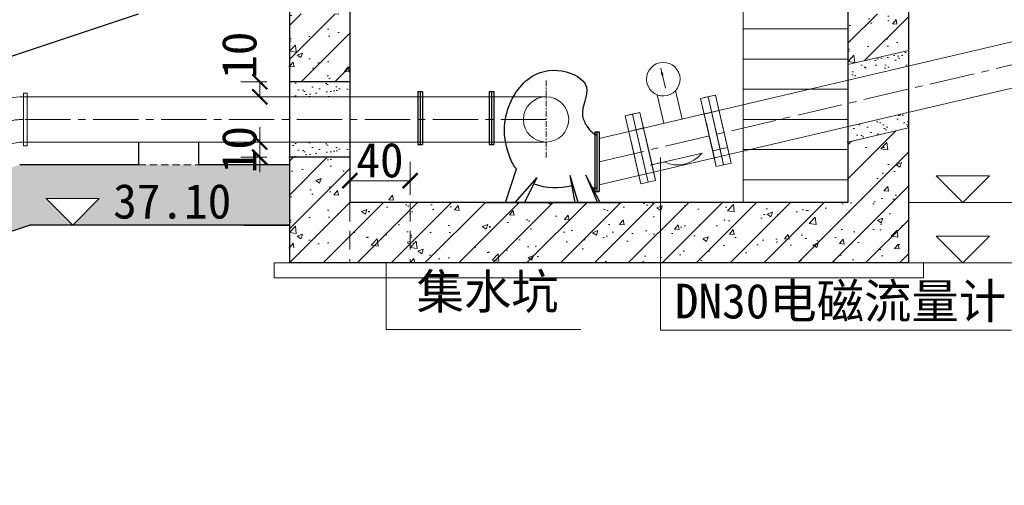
# Model space of a CAD drawing. Extents: x -27255 to 1448651, y 31034 to 8081248.
# Tile 488 of 580: x 583672 to 583737, y 3868958 to 3868989. Entities that reach past the tile are written whole.
import ezdxf

# ---------------------------------------------------------------- set-up
doc = ezdxf.new("R2010")
doc.units = 0
doc.header["$PDMODE"] = 32
doc.header["$PDSIZE"] = 0.2
doc.linetypes.add('CENTER2', pattern=[1.125, 0.75, -0.125, 0.125, -0.125])
doc.linetypes.add('HIDDEN', pattern=[0.375, 0.25, -0.125])
doc.layers.get('0').update_dxf_attribs({"linetype": 'CONTINUOUS'})
doc.layers.get('Defpoints').update_dxf_attribs({"linetype": 'CONTINUOUS'})
for name, color, linetype, lineweight in [('0.09标注线', 3, 'CONTINUOUS', 9), ('0.13文字', 3, 'CONTINUOUS', 13), ('0.30粗线', 7, 'CONTINUOUS', 30), ('CLC', 6, 'CONTINUOUS', 18), ('中虚线', 8, 'HIDDEN', 15), ('新建路', 7, 'CONTINUOUS', 40), ('标注', 6, 'CONTINUOUS', 9), ('细', 6, 'CONTINUOUS', 5), ('细实线', 3, 'CONTINUOUS', 20)]:
    doc.layers.add(name, color=color, linetype=linetype, lineweight=lineweight)
doc.styles.add('-仿宋_GB2312', font='FangSong_GB2312.ttf')
doc.styles.get("Standard").update_dxf_attribs({"font": 'rs.shx', "bigfont": 'hztxt.shx'})
doc.dimstyles.get("Standard").update_dxf_attribs({"dimtxt": 0.18, "dimasz": 0.18, "dimexe": 0.18, "dimexo": 0.0625, "dimgap": 0.09, "dimtad": 0, "dimtih": 1, "dimtoh": 1, "dimdec": 4, "dimzin": 0, "dimdsep": 46, "dimtxsty": 'Standard', "dimcen": 0.09, "dimadec": 0, "dimazin": 0, "dimtfac": 1, "dimtdec": 4, "dimtofl": 0, "dimtmove": 0, "dimatfit": 3, "dimfxl": 1, "dimtolj": 1, "dimtzin": 0, "dimarcsym": 0})
doc.dimstyles.new('zzzz STANDARD', dxfattribs={"dimtxt": 2.3, "dimasz": 1, "dimexe": 1.25, "dimexo": 1.5, "dimgap": 0.2, "dimtad": 1, "dimdec": 0, "dimlfac": 10, "dimzin": 0, "dimdsep": 46, "dimtxsty": '-仿宋_GB2312', "dimblk": 'ARCHTICK', "dimcen": 0.09, "dimadec": 0, "dimazin": 0, "dimtfac": 1, "dimtdec": 0, "dimtix": 1, "dimtmove": 2, "dimatfit": 3, "dimfxl": 1.7, "dimfxlon": 1, "dimtolj": 1, "dimtzin": 0, "dimlwd": 9, "dimlwe": 9, "dimarcsym": 0})

# ---------------------------------------------------------------- blocks, each defined once
blk = doc.blocks.new('_ARCHTICK')
at = {"color": 0, "linetype": 'ByBlock', "const_width": 0.15}
blk.add_lwpolyline([(-0.5, -0.5), (0.5, 0.5)], dxfattribs=at)
blk = doc.blocks.new('*D1369')
at = {"layer": '0.13文字', "color": 0, "lineweight": 9}
for p, q in [((583688.083, 3868980.44), (583688.083, 3868981.44)), ((583688.543, 3868980.44), (583686.833, 3868980.44)), ((583688.083, 3868980.44), (583688.083, 3868979.44)), ((583688.543, 3868979.44), (583686.833, 3868979.44)), ((583688.083, 3868979.44), (583688.083, 3868978.44))]:
    blk.add_line(p, q, dxfattribs=at)
at = {"layer": 'Defpoints', "color": 0, "lineweight": 13}
for p in [(583690.043, 3868980.44), (583688.083, 3868979.44), (583690.043, 3868979.44)]:
    blk.add_point(p, dxfattribs=at)
at = {"layer": '0.13文字', "color": 0, "lineweight": 9}
for p, rotation in [((583688.083, 3868980.44), 270), ((583688.083, 3868979.44), 90)]:
    blk.add_blockref('_ARCHTICK', p, dxfattribs=dict(at, rotation=rotation))
at = {"layer": '0.13文字', "color": 0, "lineweight": 13, "insert": (583686.733, 3868979.94), "char_height": 2.3, "attachment_point": 5, "rotation": 90, "style": '-仿宋_GB2312'}
blk.add_mtext('\\A1;10', dxfattribs=at)
blk = doc.blocks.new('*D1373')
at = {"layer": '0.13文字', "color": 0, "lineweight": 9}
for p, q in [((583688.543, 3868984.44), (583686.833, 3868984.44)), ((583688.083, 3868984.44), (583688.083, 3868983.44)), ((583688.543, 3868983.44), (583686.833, 3868983.44))]:
    blk.add_line(p, q, dxfattribs=at)
at = {"layer": 'Defpoints', "color": 0, "lineweight": 13}
for p in [(583690.043, 3868984.44), (583688.083, 3868983.44), (583690.043, 3868983.44)]:
    blk.add_point(p, dxfattribs=at)
at = {"layer": '0.13文字', "color": 0, "lineweight": 9}
for p, rotation in [((583688.083, 3868984.44), 90), ((583688.083, 3868983.44), 270)]:
    blk.add_blockref('_ARCHTICK', p, dxfattribs=dict(at, rotation=rotation))
at = {"layer": '0.13文字', "color": 0, "lineweight": 13, "insert": (583686.733, 3868986.197), "char_height": 2.3, "attachment_point": 5, "rotation": 90, "style": '-仿宋_GB2312'}
blk.add_mtext('\\A1;10', dxfattribs=at)
blk = doc.blocks.new('A$C644D3DE4')
at = {"color": 3}
for points in [[(-0.15, 3.475), (0.15, 3.475)], [(-0.15, 3.475), (-0.15, -0.475)], [(0, 3.475), (0, -0.475)], [(0.15, 3.475), (0.15, -0.475)], [(-0.15, -0.475), (0.15, -0.475)]]:
    blk.add_lwpolyline(points, dxfattribs=at)
blk = doc.blocks.new('*D1375')
at = {"layer": '0.13文字', "color": 0, "lineweight": 9}
for p, q in [((583694.043, 3868976.94), (583694.043, 3868979.135)), ((583698.043, 3868976.94), (583698.043, 3868979.135)), ((583694.043, 3868977.885), (583698.043, 3868977.885))]:
    blk.add_line(p, q, dxfattribs=at)
at = {"layer": 'Defpoints', "color": 0, "lineweight": 13}
for p in [(583698.043, 3868977.885), (583694.043, 3868975.44), (583698.043, 3868975.44)]:
    blk.add_point(p, dxfattribs=at)
at = {"layer": '0.13文字', "color": 0, "lineweight": 9, "rotation": 180}
blk.add_blockref('_ARCHTICK', (583694.043, 3868977.885), dxfattribs=at)
at = {"layer": '0.13文字', "color": 0, "lineweight": 9}
blk.add_blockref('_ARCHTICK', (583698.043, 3868977.885), dxfattribs=at)
at = {"layer": '0.13文字', "color": 0, "lineweight": 13, "insert": (583696.043, 3868979.235), "char_height": 2.3, "attachment_point": 5, "style": '-仿宋_GB2312'}
blk.add_mtext('\\A1;40', dxfattribs=at)

msp = doc.modelspace()

# ---------------------------------------------------------------- hatches: boundary and pattern name
at = {"layer": '0.13文字', "lineweight": 13}
h = msp.add_hatch(dxfattribs=at)
h.set_pattern_fill('AR-CONC', color=256, scale=0.02, style=0)
h.set_pattern_definition([(50, (583690.0435, 3868985.44), (3.6437, -0.3188), [0.381, -4.191]), (355, (583690.0435, 3868985.44), (-0.7049, 3.8211), [0.3048, -3.3528]), (100.45, (583690.347, 3868985.4133), (2.9389, 3.5023), [0.3238, -3.5618]), (46.18, (583690.0435, 3868986.456), (5.4216, -0.841), [0.5715, -6.2865]), (96.64, (583690.4953, 3868986.386), (4.748, 4.9485), [0.4857, -5.3427]), (351.18, (583690.0435, 3868986.456), (4.748, 4.9485), [0.4572, -5.0292]), (21, (583690.5515, 3868986.202), (3.0323, -2.0453), [0.381, -4.191]), (326, (583690.5515, 3868986.202), (1.236, 3.6838), [0.3048, -3.3528]), (71.45, (583690.804, 3868986.0315), (4.2683, 1.6385), [0.3238, -3.5618]), (37.5, (583690.0435, 3868985.4399), (0.06177, 1.6911), [0, -3.31216, 0, -3.4036, 0, -3.3655]), (7.5, (583690.0435, 3868985.4399), (1.3364, 2.0036), [0, -1.94056, 0, -3.23596, 0, -1.2827]), (327.5, (583688.9106, 3868985.4399), (2.7118, -0.11457), [0, -1.27, 0, -3.9624, 0, -5.2578]), (317.5, (583688.4026, 3868985.44), (2.9626, 0.5085), [0, -1.651, 0, -2.63144, 0, -3.7338])])
h.paths.add_polyline_path([(583690.04347, 3868988.9399), (583690.04347, 3868984.4399), (583694.04347, 3868984.4399), (583694.04347, 3868988.9399)])
h = msp.add_hatch(dxfattribs=at)
h.set_pattern_fill('ANSI31', color=256, scale=0.5, style=0)
h.set_pattern_definition([(45, (583690.0435, 3868972.4399), (-1.12253, 1.12253), [])])
h.paths.add_polyline_path([(583731.04347, 3868981.37631), (583727.04347, 3868980.43774), (583727.04347, 3868976.4399), (583698.04347, 3868976.4399), (583698.04347, 3868972.4399), (583731.04347, 3868972.4399)])
h.paths.add_polyline_path([(583731.04347, 3868988.73215), (583731.04347, 3868988.9399), (583727.04347, 3868988.9399), (583727.04347, 3868985.57353), (583731.04347, 3868986.5121)])
h.paths.add_polyline_path([(583698.04347, 3868976.4399), (583694.04347, 3868976.4399), (583694.04347, 3868972.4399), (583698.04347, 3868972.4399)])
h.paths.add_polyline_path([(583694.04347, 3868976.4399), (583694.04347, 3868979.4399), (583690.04347, 3868979.4399), (583690.04347, 3868979.43964), (583690.04347, 3868972.4399), (583694.04347, 3868972.4399)])
h.paths.add_polyline_path([(583694.04347, 3868988.9399), (583690.04347, 3868988.9399), (583690.04347, 3868984.4399), (583694.04347, 3868984.4399)])
h = msp.add_hatch(dxfattribs=at)
h.set_pattern_fill('AR-CONC', color=256, scale=0.02, style=0)
h.set_pattern_definition([(50, (583727.0435, 3868984.769), (3.6437, -0.3188), [0.381, -4.191]), (355, (583727.0435, 3868984.769), (-0.7049, 3.8211), [0.3048, -3.3528]), (100.45, (583727.347, 3868984.7423), (2.9389, 3.5023), [0.3238, -3.5618]), (46.18, (583727.0435, 3868985.785), (5.4216, -0.841), [0.5715, -6.2865]), (96.64, (583727.4953, 3868985.715), (4.748, 4.9485), [0.4857, -5.3427]), (351.18, (583727.0435, 3868985.785), (4.748, 4.9485), [0.4572, -5.0292]), (21, (583727.5515, 3868985.531), (3.0323, -2.0453), [0.381, -4.191]), (326, (583727.5515, 3868985.531), (1.236, 3.6838), [0.3048, -3.3528]), (71.45, (583727.804, 3868985.3604), (4.2683, 1.6385), [0.3238, -3.5618]), (37.5, (583727.0435, 3868984.7689), (0.06177, 1.6911), [0, -3.31216, 0, -3.4036, 0, -3.3655]), (7.5, (583727.0435, 3868984.7689), (1.3364, 2.0036), [0, -1.94056, 0, -3.23596, 0, -1.2827]), (327.5, (583725.9106, 3868984.7689), (2.7118, -0.11457), [0, -1.27, 0, -3.9624, 0, -5.2578]), (317.5, (583725.4026, 3868984.7689), (2.9626, 0.5085), [0, -1.651, 0, -2.63144, 0, -3.7338])])
h.paths.add_polyline_path([(583727.04347, 3868985.57353), (583731.04347, 3868986.5121), (583731.04347, 3868988.9399), (583727.04347, 3868988.9399)])
h = msp.add_hatch(dxfattribs=at)
h.set_pattern_fill('AR-SAND', color=256, scale=0.02, style=0)
h.set_pattern_definition([(37.5, (583727.0435, 3868980.4377), (-0.032, 0.97883), [0, -0.77216, 0, -0.8636, 0, -0.8255]), (7.5, (583727.0435, 3868980.4377), (0.89905, 1.43365), [0, -0.41656, 0, -0.69596, 0, -0.2667]), (327.5, (583726.4186, 3868980.4377), (1.58198, 0.00287), [0, -0.254, 0, -0.9144, 0, -1.1938]), (317.5, (583726.4186, 3868980.4377), (1.52711, 0.44586), [0, -0.127, 0, -0.59944, 0, -0.6858])])
h.paths.add_polyline_path([(583727.04347, 3868981.46489), (583727.04347, 3868980.43774), (583731.04347, 3868981.37631), (583731.04347, 3868982.40346)])
h.paths.add_polyline_path([(583731.04347, 3868985.48494), (583731.04347, 3868986.5121), (583727.04347, 3868985.57353), (583727.04347, 3868984.54637)])
h = msp.add_hatch(dxfattribs=at)
h.set_pattern_fill('AR-SAND', color=256, scale=0.02, style=0)
h.set_pattern_definition([(37.5, (583690.0435, 3868983.4399), (-0.032, 0.97883), [0, -0.77216, 0, -0.8636, 0, -0.8255]), (7.5, (583690.0435, 3868983.4399), (0.89905, 1.43365), [0, -0.41656, 0, -0.69596, 0, -0.2667]), (327.5, (583689.4186, 3868983.4399), (1.58198, 0.00287), [0, -0.254, 0, -0.9144, 0, -1.1938]), (317.5, (583689.4186, 3868983.4399), (1.5271, 0.44586), [0, -0.127, 0, -0.59944, 0, -0.6858])])
h.paths.add_polyline_path([(583690.04347, 3868984.4399), (583690.04347, 3868983.4399), (583694.04347, 3868983.4399), (583694.04347, 3868984.4399)])
h = msp.add_hatch(dxfattribs=at)
h.set_pattern_fill('AR-CONC', color=256, scale=0.02, style=0)
h.set_pattern_definition([(50, (583569.3334, 3868940.8777), (3.64369, -0.31878), [0.381, -4.191]), (355, (583569.3334, 3868940.8777), (-0.70486, 3.82113), [0.3048, -3.3528]), (100.451, (583569.637, 3868940.851), (2.93885, 3.50233), [0.3238, -3.5618]), (46.184, (583569.3334, 3868941.8937), (5.42158, -0.84085), [0.5715, -6.2865]), (96.6356, (583569.785, 3868941.8236), (4.74808, 4.94851), [0.4857, -5.3427]), (351.184, (583569.3334, 3868941.8937), (4.7481, 4.9485), [0.4572, -5.0292]), (21, (583569.8414, 3868941.6397), (3.0323, -2.04531), [0.381, -4.191]), (326, (583569.8414, 3868941.6397), (1.23604, 3.68376), [0.3048, -3.3528]), (71.4514, (583570.094, 3868941.4693), (4.26833, 1.63846), [0.3238, -3.5618]), (37.5, (583569.3334, 3868940.8777), (0.061772, 1.691101), [0, -3.31216, 0, -3.4036, 0, -3.3655]), (7.5, (583569.3334, 3868940.8777), (1.336393, 2.003611), [0, -1.94056, 0, -3.23596, 0, -1.2827]), (327.5, (583568.2006, 3868940.8777), (2.711812, -0.114575), [0, -1.27, 0, -3.9624, 0, -5.2578]), (317.5, (583567.6926, 3868940.8777), (2.962584, 0.50853), [0, -1.651, 0, -2.63144, 0, -3.7338])])
h.paths.add_polyline_path([(583672.82852, 3868974.9399), (583675.69114, 3868974.9399), (583673.92781, 3868976.70323), (583677.45447, 3868976.70323), (583675.69114, 3868974.9399), (583687.04347, 3868974.9399), (583690.04347, 3868974.9399), (583690.04347, 3868978.9399), (583684.04347, 3868978.9399), (583680.04347, 3868978.9399), (583672.17941, 3868978.9399), (583666.04347, 3868976.89459), (583662.04347, 3868975.56125), (583647.04347, 3868970.56125), (583643.04347, 3868969.22792), (583628.04347, 3868964.22792), (583624.04347, 3868962.89459), (583609.04347, 3868957.89459), (583605.04347, 3868956.56125), (583590.04347, 3868951.56125), (583590.04347, 3868953.14239), (583586.04347, 3868951.80906), (583586.04347, 3868950.22792), (583569.33339, 3868944.65789), (583570.64192, 3868940.8777)])
h.paths.add_polyline_path([(583685.00769, 3868978.02841), (583685.00769, 3868981.85139), (583688.45769, 3868981.85139), (583688.45769, 3868978.02841)], flags=9)
h.paths.add_polyline_path([(583677.79932, 3868978.24915), (583686.34662, 3868978.24915), (583686.34662, 3868974.79915), (583677.79932, 3868974.79915)], flags=24)
h = msp.add_hatch(dxfattribs=at)
h.set_pattern_fill('AR-CONC', color=256, scale=0.02, style=0)
h.set_pattern_definition([(50, (583698.0435, 3868972.44), (3.6437, -0.31878), [0.381, -4.191]), (355, (583698.0435, 3868972.44), (-0.70486, 3.82113), [0.3048, -3.3528]), (100.451, (583698.347, 3868972.4133), (2.93885, 3.50233), [0.3238, -3.5618]), (46.184, (583698.0435, 3868973.456), (5.4216, -0.84085), [0.5715, -6.2865]), (96.636, (583698.4953, 3868973.386), (4.7481, 4.9485), [0.4857, -5.3427]), (351.184, (583698.0435, 3868973.456), (4.7481, 4.9485), [0.4572, -5.0292]), (21, (583698.5515, 3868973.202), (3.0323, -2.0453), [0.381, -4.191]), (326, (583698.5515, 3868973.202), (1.23604, 3.68376), [0.3048, -3.3528]), (71.451, (583698.804, 3868973.0315), (4.26833, 1.63846), [0.3238, -3.5618]), (37.5, (583698.0435, 3868972.4399), (0.06177, 1.6911), [0, -3.31216, 0, -3.4036, 0, -3.3655]), (7.5, (583698.0435, 3868972.4399), (1.33639, 2.00361), [0, -1.94056, 0, -3.23596, 0, -1.2827]), (327.5, (583696.9106, 3868972.4399), (2.71181, -0.114575), [0, -1.27, 0, -3.9624, 0, -5.2578]), (317.5, (583696.4026, 3868972.44), (2.96258, 0.50853), [0, -1.651, 0, -2.63144, 0, -3.7338])])
h.paths.add_polyline_path([(583731.04347, 3868981.37631), (583727.04347, 3868980.43774), (583727.04347, 3868976.4399), (583698.04347, 3868976.4399), (583698.04347, 3868972.4399), (583731.04347, 3868972.4399)])
h = msp.add_hatch(dxfattribs=at)
h.set_pattern_fill('AR-SAND', color=256, scale=0.02, style=0)
h.set_pattern_definition([(37.5, (583690.0435, 3868979.4399), (-0.032, 0.97883), [0, -0.77216, 0, -0.8636, 0, -0.8255]), (7.5, (583690.0435, 3868979.4399), (0.89905, 1.43365), [0, -0.41656, 0, -0.69596, 0, -0.2667]), (327.5, (583689.4186, 3868979.4399), (1.58198, 0.00287), [0, -0.254, 0, -0.9144, 0, -1.1938]), (317.5, (583689.4186, 3868979.4399), (1.5271, 0.44586), [0, -0.127, 0, -0.59944, 0, -0.6858])])
h.paths.add_polyline_path([(583690.04347, 3868980.4399), (583690.04347, 3868979.4399), (583694.04347, 3868979.4399), (583694.04347, 3868980.4399)])
h = msp.add_hatch(dxfattribs=at)
h.set_pattern_fill('AR-CONC', color=256, scale=0.02, style=0)
h.set_pattern_definition([(50, (583690.0435, 3868973.44), (3.6437, -0.3188), [0.381, -4.191]), (355, (583690.0435, 3868973.44), (-0.7049, 3.8211), [0.3048, -3.3528]), (100.45, (583690.347, 3868973.4133), (2.9389, 3.5023), [0.3238, -3.5618]), (46.184, (583690.0435, 3868974.456), (5.4216, -0.8408), [0.5715, -6.2865]), (96.636, (583690.4953, 3868974.386), (4.748, 4.9485), [0.4857, -5.3427]), (351.184, (583690.0435, 3868974.456), (4.748, 4.9485), [0.4572, -5.0292]), (21, (583690.5515, 3868974.202), (3.0323, -2.0453), [0.381, -4.191]), (326, (583690.5515, 3868974.202), (1.236, 3.6838), [0.3048, -3.3528]), (71.45, (583690.804, 3868974.0315), (4.2683, 1.6385), [0.3238, -3.5618]), (37.5, (583690.0435, 3868973.4399), (0.06177, 1.6911), [0, -3.31216, 0, -3.4036, 0, -3.3655]), (7.5, (583690.0435, 3868973.4399), (1.3364, 2.0036), [0, -1.94056, 0, -3.23596, 0, -1.2827]), (327.5, (583688.9106, 3868973.4399), (2.71181, -0.11457), [0, -1.27, 0, -3.9624, 0, -5.2578]), (317.5, (583688.4026, 3868973.44), (2.9626, 0.50853), [0, -1.651, 0, -2.63144, 0, -3.7338])])
h.paths.add_polyline_path([(583698.04347, 3868977.4399), (583694.04347, 3868977.4399), (583694.04347, 3868973.4399), (583698.04347, 3868973.4399)])
h.paths.add_polyline_path([(583694.04347, 3868977.4399), (583694.04347, 3868980.4399), (583690.04347, 3868980.4399), (583690.04347, 3868979.43964), (583690.04347, 3868973.4399), (583694.04347, 3868973.4399)])

# ---------------------------------------------------------------- linework, layer by layer
for p, q in [((583709.68263, 3868978.24985), (583710.44856, 3868976.4399)), ((583710.41847, 3868977.3899), (583710.04892, 3868977.3899))]:
    msp.add_line(p, q)
at = {"color": 3, "elevation": 0.08542}
for points in [[(583698.55254, 3868983.7899), (583698.85254, 3868983.7899)], [(583698.55254, 3868983.7899), (583698.55254, 3868980.2899)], [(583698.70254, 3868983.7899), (583698.70254, 3868980.2899)], [(583698.85254, 3868983.7899), (583698.85254, 3868980.2899)], [(583703.28605, 3868983.7899), (583703.58605, 3868983.7899)], [(583703.28605, 3868983.7899), (583703.28605, 3868980.2899)], [(583703.43605, 3868983.7899), (583703.43605, 3868980.2899)], [(583703.58605, 3868983.7899), (583703.58605, 3868980.2899)], [(583698.55254, 3868980.2899), (583698.85254, 3868980.2899)], [(583703.28605, 3868980.2899), (583703.58605, 3868980.2899)]]:
    msp.add_lwpolyline(points, dxfattribs=at)
for points in [[(583704.36228, 3868976.4399), (583705.09542, 3868978.66587)], [(583704.99186, 3868976.4399), (583706.44629, 3868978.09947)], [(583705.60621, 3868976.4399), (583706.44629, 3868978.09947)], [(583708.97574, 3868976.4399), (583708.63871, 3868978.2377)], [(583709.18147, 3868976.4399), (583708.63871, 3868978.2377)], [(583710.62984, 3868976.4399), (583709.68263, 3868978.24985)], [(583703.04486, 3868976.4399), (583712.04207, 3868976.4399)]]:
    msp.add_lwpolyline(points)
msp.add_arc((583707.68293, 3868981.57842), 4.15308, 249.6199919, 285.0903789)
msp.add_open_spline([(583705.09542, 3868978.66587), (583704.89685, 3868978.84149), (583704.3795, 3868980.05093), (583704.0639, 3868981.99079), (583705.39603, 3868984.78624), (583707.92272, 3868985.48051), (583710.33941, 3868984.26112), (583709.18536, 3868982.52108), (583709.75886, 3868981.4486), (583710.03589, 3868981.09642), (583710.41847, 3868980.8899)], degree=3, knots=[0.53674311, 0.53674311, 0.53674311, 0.53674311, 1.62269853, 4.7125051, 9.10721796, 12.1271613, 14.70445249, 17.28178319, 18.30233495, 19.31610742, 19.31610742, 19.31610742, 19.31610742])
at = {"layer": '0.09标注线', "color": 7}
for p, q in [((583673.92781, 3868976.70323), (583675.69114, 3868974.9399)), ((583673.92781, 3868976.70323), (583677.45447, 3868976.70323)), ((583675.69114, 3868974.9399), (583677.45447, 3868976.70323))]:
    msp.add_line(p, q, dxfattribs=at)
at = {"layer": '0.13文字', "lineweight": 13}
for p, q in [((583720.09609, 3868991.9399), (583720.09609, 3868976.4399)), ((583720.09609, 3868987.9399), (583727.04544, 3868987.9399)), ((583720.09609, 3868985.9399), (583727.04642, 3868985.9399)), ((583720.09609, 3868983.9399), (583727.04347, 3868983.9399)), ((583720.09609, 3868981.9399), (583727.04347, 3868981.9399)), ((583720.09609, 3868979.9399), (583727.04347, 3868979.9399)), ((583714.63426, 3868967.98211), (583714.63426, 3868979.42103, -7.67812)), ((583720.09609, 3868977.9399), (583727.04347, 3868977.9399)), ((583690.04347, 3868972.4399), (583689.04347, 3868972.4399)), ((583689.04347, 3868972.4399), (583689.04347, 3868971.4399)), ((583696.4548, 3868968.031, 2.95938), (583696.4548, 3868972.4399)), ((583732.04347, 3868972.4399), (583732.04347, 3868971.4399)), ((583689.04347, 3868971.4399), (583732.04347, 3868971.45881, 3.03441))]:
    msp.add_line(p, q, dxfattribs=at)
at = {"layer": '0.13文字', "color": 1, "linetype": 'Continuous', "lineweight": 15}
for p, q in [((583710.56847, 3868980.68064), (583746.8966, 3868989.20476)), ((583710.56847, 3868977.59916), (583747.56933, 3868986.28113)), ((583727.04347, 3868985.57353), (583731.04347, 3868986.5121)), ((583672.67283, 3868983.6899), (583672.42283, 3868983.6899)), ((583672.42283, 3868983.6899), (583672.42283, 3868980.1899)), ((583672.67283, 3868983.6899), (583672.67283, 3868980.1899)), ((583707.04347, 3868983.4399), (583672.42283, 3868983.4399)), ((583727.04347, 3868980.43774), (583731.04347, 3868981.37631)), ((583707.04347, 3868980.4399), (583672.42283, 3868980.4399)), ((583672.67283, 3868980.1899), (583672.42283, 3868980.1899))]:
    msp.add_line(p, q, dxfattribs=at)
at = {"layer": '0.13文字', "linetype": 'Continuous', "lineweight": 13}
for p, q in [((583732.8948, 3868978.20323), (583734.65813, 3868976.4399)), ((583732.8948, 3868978.20323), (583736.42145, 3868978.20323)), ((583734.65813, 3868976.4399), (583736.42145, 3868978.20323)), ((583731.04347, 3868976.4399), (583747.57864, 3868976.4399)), ((583732.8948, 3868974.20323), (583734.65813, 3868972.4399)), ((583732.8948, 3868974.20323), (583736.42145, 3868974.20323)), ((583734.65813, 3868972.4399), (583736.42145, 3868974.20323)), ((583731.04347, 3868972.4399), (583747.57864, 3868972.4399)), ((583709.35665, 3868968.031, 2.95938), (583696.4548, 3868968.031, 2.95938)), ((583737.88069, 3868967.98211), (583714.63426, 3868967.98211))]:
    msp.add_line(p, q, dxfattribs=at)
at = {"layer": '0.13文字', "color": 1, "linetype": 'Continuous', "lineweight": 15}
msp.add_circle((583707.04347, 3868981.9399), 1.5, dxfattribs=at)
for radius in [6, 3]:
    msp.add_arc((583672.42283, 3868977.4399), radius, 90, 108.4349488, dxfattribs=at)
at = {"layer": '0.30粗线', "color": 7, "lineweight": 30}
for p, q in [((583690.04347, 3868991.9399), (583690.04347, 3868972.4399)), ((583694.04347, 3868991.9399), (583694.04347, 3868976.4399)), ((583727.04347, 3868991.9399), (583727.04347, 3868976.4399)), ((583731.04347, 3868991.9399), (583731.04347, 3868986.22473)), ((583527.04347, 3868937.9399), (583680.04347, 3868988.9399)), ((583690.04347, 3868988.4399), (583690.04347, 3868982.9399)), ((583731.04347, 3868988.73215), (583731.04347, 3868972.4399)), ((583694.04347, 3868984.4399), (583690.04347, 3868984.4399)), ((583680.04347, 3868980.4399), (583680.04347, 3868978.9399)), ((583684.04347, 3868978.9399), (583684.04347, 3868980.4399)), ((583694.04347, 3868979.4399), (583690.04347, 3868979.4399)), ((583680.04347, 3868978.9399), (583672.17941, 3868978.9399)), ((583690.04347, 3868978.9399), (583684.04347, 3868978.9399)), ((583727.04347, 3868976.4399), (583694.04347, 3868976.4399)), ((583570.64192, 3868940.8777), (583672.82852, 3868974.9399)), ((583690.04347, 3868974.9399), (583672.82852, 3868974.9399)), ((583687.04347, 3868974.9399), (583690.04347, 3868974.9399)), ((583731.04347, 3868972.4399), (583690.04347, 3868972.4399))]:
    msp.add_line(p, q, dxfattribs=at)
at = {"layer": 'CLC'}
for p, q in [((583716.06087, 3868981.96539), (583715.6272, 3868983.85068)), ((583714.84304, 3868981.68363), (583714.40902, 3868983.57046)), ((583718.25941, 3868983.55974), (583717.28486, 3868983.33557)), ((583718.25941, 3868983.55974), (583717.28486, 3868983.33557)), ((583718.25941, 3868983.55974), (583717.28486, 3868983.33557)), ((583717.28486, 3868983.33557), (583718.32166, 3868978.82828)), ((583717.28486, 3868983.33557), (583718.32166, 3868978.82828)), ((583718.32166, 3868978.82828), (583717.28486, 3868983.33557)), ((583718.08348, 3868979.86374), (583717.28486, 3868983.33557)), ((583717.5285, 3868983.39161), (583718.25941, 3868983.55974)), ((583718.57076, 3868979.97582), (583717.77214, 3868983.44766)), ((583717.77214, 3868983.44766), (583718.80894, 3868978.94036)), ((583718.80894, 3868978.94036), (583717.77214, 3868983.44766)), ((583718.80894, 3868978.94036), (583717.77214, 3868983.44766)), ((583718.25941, 3868983.55974), (583719.29621, 3868979.05245)), ((583719.05803, 3868980.08791), (583718.25941, 3868983.55974)), ((583719.29621, 3868979.05245), (583718.25941, 3868983.55974)), ((583719.05803, 3868980.08791), (583718.25941, 3868983.55974)), ((583713.26485, 3868982.41086), (583712.2903, 3868982.18668)), ((583713.26485, 3868982.41086), (583712.2903, 3868982.18668)), ((583713.26485, 3868982.41086), (583712.2903, 3868982.18668)), ((583712.53394, 3868982.24273), (583713.26485, 3868982.41086)), ((583713.26485, 3868982.41086), (583714.30165, 3868977.90356)), ((583714.06346, 3868978.93902), (583713.26485, 3868982.41086)), ((583714.30165, 3868977.90356), (583713.26485, 3868982.41086)), ((583714.06346, 3868978.93902), (583713.26485, 3868982.41086)), ((583718.4976, 3868982.52428), (583717.52305, 3868982.30011)), ((583712.2903, 3868982.18668), (583713.3271, 3868977.67939)), ((583712.2903, 3868982.18668), (583713.3271, 3868977.67939)), ((583713.3271, 3868977.67939), (583712.2903, 3868982.18668)), ((583713.08892, 3868978.71485), (583712.2903, 3868982.18668)), ((583713.57619, 3868978.82694), (583712.77757, 3868982.29877)), ((583712.77757, 3868982.29877), (583713.81437, 3868977.79148)), ((583713.81437, 3868977.79148), (583712.77757, 3868982.29877)), ((583713.81437, 3868977.79148), (583712.77757, 3868982.29877)), ((583717.66316, 3868981.69102), (583717.94337, 3868980.47283)), ((583713.50303, 3868981.3754), (583712.52848, 3868981.15122)), ((583712.66859, 3868980.54213), (583712.94881, 3868979.32394)), ((583712.70362, 3868980.38986), (583712.91378, 3868979.47622)), ((583712.70362, 3868980.38986), (583712.91378, 3868979.47622)), ((583713.94165, 3868978.911), (583717.41348, 3868979.70962)), ((583719.05803, 3868980.08791), (583718.08348, 3868979.86374)), ((583718.32166, 3868978.82828), (583718.08348, 3868979.86374)), ((583718.80894, 3868978.94036), (583718.57076, 3868979.97582)), ((583719.29621, 3868979.05245), (583719.05803, 3868980.08791)), ((583714.86461, 3868979.12331), (583713.94165, 3868978.911)), ((583719.29621, 3868979.05245), (583718.32166, 3868978.82828)), ((583719.29621, 3868979.05245), (583718.32166, 3868978.82828)), ((583719.29621, 3868979.05245), (583718.32166, 3868978.82828)), ((583713.3271, 3868977.67939), (583713.08892, 3868978.71485)), ((583713.81437, 3868977.79148), (583713.57619, 3868978.82694)), ((583714.30165, 3868977.90356), (583714.06346, 3868978.93902)), ((583714.30165, 3868977.90356), (583713.3271, 3868977.67939)), ((583714.30165, 3868977.90356), (583713.3271, 3868977.67939)), ((583714.30165, 3868977.90356), (583713.3271, 3868977.67939))]:
    msp.add_line(p, q, dxfattribs=at)
for centre, major_axis, start_param, end_param in [((583714.81204, 3868984.6064), (0.5898, 0.9422), 5.49778714, 11.78097245), ((583715.74702, 3868980.99093), (1.09599, 1.75084), 3.25950731, 4.59447433)]:
    msp.add_ellipse(centre, major_axis=major_axis, ratio=1, start_param=start_param, end_param=end_param, dxfattribs=at)
at = {"layer": '中虚线', "color": 7, "lineweight": 15, "ltscale": 5}
for p, q in [((583690.04347, 3868979.43964), (583690.04347, 3868982.9399)), ((583694.04347, 3868976.4399), (583694.04347, 3868972.4399)), ((583698.04347, 3868976.4399), (583698.04347, 3868972.4399))]:
    msp.add_line(p, q, dxfattribs=at)
at = {"layer": '中虚线', "color": 7, "lineweight": 15, "ltscale": 2}
msp.add_line((583680.04347, 3868978.9399), (583684.04347, 3868978.9399), dxfattribs=at)
at = {"layer": '新建路', "color": 7, "linetype": 'Continuous', "lineweight": 13}
msp.add_line((583687.04347, 3868974.9399), (583673.0866, 3868974.9399), dxfattribs=at)
at = {"layer": '标注', "color": 7}
msp.add_line((583714.9478, 3868984.01624), (583714.64604, 3868985.32807), dxfattribs=at)
msp.add_solid([(583714.67602, 3868984.86318), (583714.8222, 3868984.89681), (583714.64823, 3868985.31854)], dxfattribs=at)
at = {"layer": '细', "color": 1, "linetype": 'CENTER2', "ltscale": 0.5}
msp.add_lwpolyline([(583707.04347, 3868984.53039), (583707.04347, 3868979.40412)], dxfattribs=at)
at = {"layer": '细实线', "color": 1, "linetype": 'CENTER2', "lineweight": 13, "ltscale": 4}
for p, q in [((583710.56847, 3868979.1399), (583748.07234, 3868987.9399)), ((583707.04347, 3868981.9399), (583672.42283, 3868981.9399))]:
    msp.add_line(p, q, dxfattribs=at)
msp.add_arc((583672.42283, 3868977.4399), 4.5, 90, 108.4349488, dxfattribs=at)

# ---------------------------------------------------------------- block references
at = {"color": 3}
msp.add_blockref('A$C644D3DE4', (583710.41847, 3868977.6399), dxfattribs=at)

# ---------------------------------------------------------------- texts
at = {"layer": '0.09标注线', "color": 7, "insert": (583678.37432, 3868977.67415), "char_height": 2.3, "width": 2.3, "attachment_point": 1, "style": '-仿宋_GB2312'}
msp.add_mtext('37.10', dxfattribs=at)
at = {"layer": '0.13文字', "linetype": 'Continuous', "lineweight": 13, "char_height": 2.3, "width": 27.8813164, "attachment_point": 1, "style": '-仿宋_GB2312'}
for s, insert in [('{\\C3;集水坑}', (583698.46942, 3868971.68984)), ('{\\C3;DN30电磁流量计}', (583715.57751, 3868971.05688, -2.95938))]:
    msp.add_mtext(s, dxfattribs=dict(at, insert=insert))

# ---------------------------------------------------------------- dimensions: what is measured, and where the dimension line sits
at = {"layer": '0.13文字', "lineweight": 13}
for base, p1, p2 in [((583680.04347, 3868923.44057), (583567.04347, 3868951.27323), (583680.04347, 3868988.9399)), ((583690.04347, 3868923.44057), (583680.04347, 3868988.9399), (583690.04347, 3868972.4399)), ((583680.04347, 3868927.47529), (583666.04347, 3868976.89459), (583680.04347, 3868978.9399)), ((583684.04347, 3868927.47529), (583680.04347, 3868978.9399), (583684.04347, 3868978.9399)), ((583690.04347, 3868927.47529), (583684.04347, 3868978.9399), (583690.04347, 3868978.9399)), ((583694.04347, 3868927.47529), (583690.04347, 3868972.4399), (583694.04347, 3868976.4399)), ((583727.04347, 3868927.47529), (583694.04347, 3868976.4399), (583727.04347, 3868976.4399)), ((583731.04347, 3868927.47529), (583727.04347, 3868976.4399), (583731.04347, 3868972.4399)), ((583741.07234, 3868927.47529), (583731.04347, 3868974.9399), (583741.07234, 3868970.9399)), ((583741.07234, 3868923.44057), (583731.04347, 3868974.9399), (583741.07234, 3868970.9399)), ((583731.04347, 3868923.44057), (583690.04347, 3868972.4399), (583731.04347, 3868972.4399))]:
    msp.add_linear_dim(base=base, p1=p1, p2=p2, dimstyle='Standard', override={"dimtxt": 2.3, "dimasz": 1, "dimexe": 1.25, "dimexo": 1.5, "dimgap": 0.2, "dimtad": 1, "dimtih": 0, "dimtoh": 0, "dimdec": 0, "dimlfac": 10, "dimtxsty": '-仿宋_GB2312', "dimblk": 'ARCHTICK', "dimtdec": 0, "dimtix": 1, "dimtofl": 1, "dimtmove": 2, "dimfxl": 1.7, "dimfxlon": 1, "dimlwd": 9, "dimlwe": 9}, dxfattribs=at).render()
dim = msp.add_linear_dim(base=(583688.08269, 3868983.4399), p1=(583690.04347, 3868984.4399), p2=(583690.04347, 3868983.4399), angle=90, dimstyle='zzzz STANDARD', dxfattribs=at)
dim.commit()
dim.dimension.update_dxf_attribs({"geometry": '*D1373', "text_midpoint": (583686.73269, 3868986.19744), "dimtype": 160})
dim = msp.add_linear_dim(base=(583688.08269, 3868979.4399), p1=(583690.04347, 3868980.4399), p2=(583690.04347, 3868979.4399), angle=90, dimstyle='zzzz STANDARD', dxfattribs=at)
dim.commit()
dim.dimension.update_dxf_attribs({"geometry": '*D1369', "text_midpoint": (583686.73269, 3868979.9399)})
dim = msp.add_linear_dim(base=(583698.04347, 3868977.88544), p1=(583694.04347, 3868975.4399), p2=(583698.04347, 3868975.4399), dimstyle='Standard', override={"dimtxt": 2.3, "dimasz": 1, "dimexe": 1.25, "dimexo": 1.5, "dimgap": 0.2, "dimtad": 1, "dimtih": 0, "dimtoh": 0, "dimdec": 0, "dimlfac": 10, "dimtxsty": '-仿宋_GB2312', "dimblk": 'ARCHTICK', "dimtdec": 0, "dimtix": 1, "dimtofl": 1, "dimtmove": 2, "dimfxl": 1.7, "dimfxlon": 1, "dimlwd": 9, "dimlwe": 9}, dxfattribs=at)
dim.commit()
dim.dimension.update_dxf_attribs({"geometry": '*D1375', "text_midpoint": (583696.04347, 3868979.23544)})

doc.saveas('drawing.dxf')
